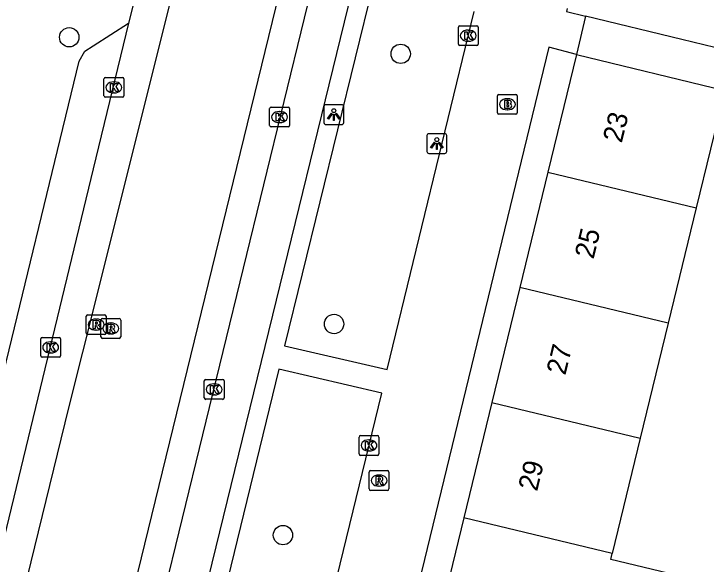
# Model space of a CAD drawing. Extents: x 162812 to 163818, y 381639 to 382470.
# Drawn here: x 163495.99 to 163530.94, y 382152.87 to 382180.66 of the extents above; entities that cross this region are included whole.
import ezdxf

# ---------------------------------------------------------------- set-up
doc = ezdxf.new("R2010")
doc.units = 0
for name, color, linetype in [('IMGEO_Boom', 7, 'Continuous'), ('IMGEO_Brandkraan', 7, 'Continuous'), ('IMGEO_Kolk', 7, 'Continuous'), ('IMGEO_Lichtpunt', 7, 'Continuous'), ('IMGEO_Pand', 7, 'Continuous'), ('IMGEO_Pand_nummerreeks', 7, 'Continuous'), ('IMGEO_Rijbaan_lokaal_gesloten', 7, 'Continuous'), ('IMGEO_Rioolput', 7, 'Continuous'), ('IMGEO_Voetpad_gesloten', 7, 'Continuous'), ('IMGEO_Voetpad_open', 7, 'Continuous')]:
    doc.layers.add(name, color=color, linetype=linetype)

msp = doc.modelspace()

# ---------------------------------------------------------------- linework, layer by layer
at = {"layer": 'IMGEO_Boom'}
for centre in [(163498.787, 382179.479), (163515.521, 382178.643), (163512.157, 382165.001), (163509.577, 382154.34)]:
    msp.add_circle(centre, 0.489, dxfattribs=at)
at = {"layer": 'IMGEO_Brandkraan'}
for p, q in [((163520.483, 382176.595), (163521.335, 382176.595)), ((163520.408, 382175.669), (163520.408, 382176.521)), ((163520.896, 382176.375), (163520.921, 382176.375)), ((163521.409, 382176.521), (163521.409, 382175.669)), ((163521.335, 382175.595), (163520.483, 382175.595)), ((163520.919, 382175.815), (163520.894, 382175.815))]:
    msp.add_line(p, q, dxfattribs=at)
for points in [[(163520.483, 382176.595), (163521.335, 382176.595)], [(163520.408, 382175.669), (163520.408, 382176.521)], [(163520.756, 382176.295), (163520.756, 382175.895), (163520.969, 382175.895)], [(163520.987, 382176.295), (163520.756, 382176.295)], [(163520.935, 382176.214), (163520.881, 382176.214), (163520.881, 382176.138)], [(163521.409, 382176.521), (163521.409, 382175.669)], [(163520.881, 382176.138), (163520.934, 382176.138)], [(163520.943, 382176.062), (163520.881, 382176.062), (163520.881, 382175.981)], [(163520.881, 382175.981), (163520.943, 382175.981)], [(163521.335, 382175.595), (163520.483, 382175.595)]]:
    msp.add_lwpolyline(points, dxfattribs=at)
for centre, radius, start, end in [((163520.485, 382176.519), 0.0765, 91.552, 178.448), ((163520.485, 382176.519), 0.0765, 91.552, 178.448), ((163521.333, 382176.519), 0.0765, 1.552, 88.448), ((163521.333, 382176.519), 0.0765, 1.552, 88.448), ((163520.936, 382176.176), 0.0379, 267.8285, 90.9355), ((163520.991, 382176.15), 0.145, 59.4692, 91.5367), ((163521.016, 382176.197), 0.0922, 285.5137, 58.1501), ((163520.944, 382176.021), 0.0404, 269.8759, 90.5077), ((163520.975, 382176.146), 0.251, 268.6676, 293.5347), ((163521.021, 382176.005), 0.105, 301.3115, 78.989), ((163520.485, 382175.671), 0.0765, 181.552, 268.448), ((163520.485, 382175.671), 0.0765, 181.552, 268.448), ((163521.333, 382175.671), 0.0765, 271.552, 358.448), ((163521.333, 382175.671), 0.0765, 271.552, 358.448)]:
    msp.add_arc(centre, radius, start, end, dxfattribs=at)
for centre, major_axis, ratio, start_param, end_param in [((163520.895, 382176.095), (-0.387, 0.002), 0.722429, 4.712389, 7.853982), ((163520.92, 382176.095), (-0.39, 0.002), 0.717154, 1.570796, 4.712389)]:
    msp.add_ellipse(centre, major_axis=major_axis, ratio=ratio, start_param=start_param, end_param=end_param, dxfattribs=at)
at = {"layer": 'IMGEO_Kolk'}
for p, q in [((163518.507, 382180.06), (163519.359, 382180.06)), ((163518.432, 382179.134), (163518.432, 382179.986)), ((163518.92, 382179.84), (163518.945, 382179.84)), ((163519.433, 382179.986), (163519.433, 382179.134)), ((163519.359, 382179.06), (163518.507, 382179.06)), ((163518.943, 382179.28), (163518.918, 382179.28)), ((163500.542, 382176.522), (163500.542, 382177.374)), ((163500.617, 382177.448), (163501.469, 382177.448)), ((163501.543, 382177.374), (163501.543, 382176.522)), ((163501.03, 382177.228), (163501.055, 382177.228)), ((163501.053, 382176.668), (163501.028, 382176.668)), ((163501.469, 382176.448), (163500.617, 382176.448)), ((163508.906, 382175.026), (163508.906, 382175.878)), ((163508.981, 382175.952), (163509.833, 382175.952)), ((163509.907, 382175.878), (163509.907, 382175.026)), ((163509.394, 382175.732), (163509.419, 382175.732)), ((163509.417, 382175.172), (163509.392, 382175.172)), ((163509.833, 382174.952), (163508.981, 382174.952)), ((163497.349, 382163.394), (163497.349, 382164.246)), ((163497.424, 382164.32), (163498.276, 382164.32)), ((163497.837, 382164.1), (163497.862, 382164.1)), ((163498.35, 382164.246), (163498.35, 382163.394)), ((163498.276, 382163.32), (163497.424, 382163.32)), ((163497.86, 382163.54), (163497.835, 382163.54)), ((163505.605, 382161.272), (163505.605, 382162.124)), ((163505.68, 382162.198), (163506.532, 382162.198)), ((163506.093, 382161.978), (163506.118, 382161.978)), ((163506.606, 382162.124), (163506.606, 382161.272)), ((163506.532, 382161.198), (163505.68, 382161.198)), ((163506.116, 382161.418), (163506.091, 382161.418)), ((163513.422, 382158.443), (163513.422, 382159.295)), ((163513.497, 382159.369), (163514.349, 382159.369)), ((163513.91, 382159.149), (163513.935, 382159.149)), ((163514.423, 382159.295), (163514.423, 382158.443)), ((163513.933, 382158.589), (163513.908, 382158.589)), ((163514.349, 382158.369), (163513.497, 382158.369))]:
    msp.add_line(p, q, dxfattribs=at)
for points in [[(163518.507, 382180.06), (163519.359, 382180.06)], [(163518.432, 382179.134), (163518.432, 382179.986)], [(163518.753, 382179.76), (163518.876, 382179.76), (163518.876, 382179.609), (163519.006, 382179.76), (163519.17, 382179.76), (163519.024, 382179.609), (163519.177, 382179.36), (163519.025, 382179.36), (163518.94, 382179.524), (163518.876, 382179.457), (163518.876, 382179.36), (163518.753, 382179.36), (163518.753, 382179.76)], [(163519.433, 382179.986), (163519.433, 382179.134)], [(163519.359, 382179.06), (163518.507, 382179.06)], [(163500.542, 382176.522), (163500.542, 382177.374)], [(163500.617, 382177.448), (163501.469, 382177.448)], [(163501.543, 382177.374), (163501.543, 382176.522)], [(163500.863, 382177.148), (163500.986, 382177.148), (163500.986, 382176.997), (163501.116, 382177.148), (163501.28, 382177.148), (163501.134, 382176.997), (163501.287, 382176.748), (163501.135, 382176.748), (163501.05, 382176.912), (163500.986, 382176.845), (163500.986, 382176.748), (163500.863, 382176.748), (163500.863, 382177.148)], [(163501.469, 382176.448), (163500.617, 382176.448)], [(163508.906, 382175.026), (163508.906, 382175.878)], [(163508.981, 382175.952), (163509.833, 382175.952)], [(163509.907, 382175.878), (163509.907, 382175.026)], [(163509.227, 382175.652), (163509.35, 382175.652), (163509.35, 382175.501), (163509.48, 382175.652), (163509.644, 382175.652), (163509.498, 382175.501), (163509.651, 382175.252), (163509.499, 382175.252), (163509.414, 382175.416), (163509.35, 382175.349), (163509.35, 382175.252), (163509.227, 382175.252), (163509.227, 382175.652)], [(163509.833, 382174.952), (163508.981, 382174.952)], [(163497.349, 382163.394), (163497.349, 382164.246)], [(163497.424, 382164.32), (163498.276, 382164.32)], [(163497.67, 382164.02), (163497.793, 382164.02), (163497.793, 382163.869), (163497.923, 382164.02), (163498.087, 382164.02), (163497.941, 382163.869), (163498.094, 382163.62), (163497.942, 382163.62), (163497.857, 382163.784), (163497.793, 382163.717), (163497.793, 382163.62), (163497.67, 382163.62), (163497.67, 382164.02)], [(163498.35, 382164.246), (163498.35, 382163.394)], [(163498.276, 382163.32), (163497.424, 382163.32)], [(163505.605, 382161.272), (163505.605, 382162.124)], [(163505.68, 382162.198), (163506.532, 382162.198)], [(163505.926, 382161.898), (163506.049, 382161.898), (163506.049, 382161.747), (163506.179, 382161.898), (163506.343, 382161.898), (163506.197, 382161.747), (163506.35, 382161.498), (163506.198, 382161.498), (163506.113, 382161.662), (163506.049, 382161.595), (163506.049, 382161.498), (163505.926, 382161.498), (163505.926, 382161.898)], [(163506.606, 382162.124), (163506.606, 382161.272)], [(163506.532, 382161.198), (163505.68, 382161.198)], [(163513.422, 382158.443), (163513.422, 382159.295)], [(163513.497, 382159.369), (163514.349, 382159.369)], [(163514.423, 382159.295), (163514.423, 382158.443)], [(163513.743, 382159.069), (163513.866, 382159.069), (163513.866, 382158.918), (163513.996, 382159.069), (163514.16, 382159.069), (163514.014, 382158.918), (163514.167, 382158.669), (163514.015, 382158.669), (163513.93, 382158.833), (163513.866, 382158.766), (163513.866, 382158.669), (163513.743, 382158.669), (163513.743, 382159.069)], [(163514.349, 382158.369), (163513.497, 382158.369)]]:
    msp.add_lwpolyline(points, dxfattribs=at)
for centre, start, end in [((163518.509, 382179.984), 91.552, 178.448), ((163518.509, 382179.984), 91.552, 178.448), ((163519.357, 382179.984), 1.552, 88.448), ((163519.357, 382179.984), 1.552, 88.448), ((163518.509, 382179.136), 181.552, 268.448), ((163518.509, 382179.136), 181.552, 268.448), ((163519.357, 382179.136), 271.552, 358.448), ((163519.357, 382179.136), 271.552, 358.448), ((163500.619, 382177.372), 91.552, 178.448), ((163500.619, 382177.372), 91.552, 178.448), ((163501.467, 382177.372), 1.552, 88.448), ((163501.467, 382177.372), 1.552, 88.448), ((163500.619, 382176.524), 181.552, 268.448), ((163500.619, 382176.524), 181.552, 268.448), ((163501.467, 382176.524), 271.552, 358.448), ((163501.467, 382176.524), 271.552, 358.448), ((163508.983, 382175.876), 91.552, 178.448), ((163508.983, 382175.876), 91.552, 178.448), ((163509.831, 382175.876), 1.552, 88.448), ((163509.831, 382175.876), 1.552, 88.448), ((163508.983, 382175.028), 181.552, 268.448), ((163508.983, 382175.028), 181.552, 268.448), ((163509.831, 382175.028), 271.552, 358.448), ((163509.831, 382175.028), 271.552, 358.448), ((163497.426, 382164.244), 91.552, 178.448), ((163497.426, 382164.244), 91.552, 178.448), ((163498.274, 382164.244), 1.552, 88.448), ((163498.274, 382164.244), 1.552, 88.448), ((163497.426, 382163.396), 181.552, 268.448), ((163497.426, 382163.396), 181.552, 268.448), ((163498.274, 382163.396), 271.552, 358.448), ((163498.274, 382163.396), 271.552, 358.448), ((163505.682, 382162.122), 91.552, 178.448), ((163505.682, 382162.122), 91.552, 178.448), ((163506.53, 382162.122), 1.552, 88.448), ((163506.53, 382162.122), 1.552, 88.448), ((163505.682, 382161.274), 181.552, 268.448), ((163505.682, 382161.274), 181.552, 268.448), ((163506.53, 382161.274), 271.552, 358.448), ((163506.53, 382161.274), 271.552, 358.448), ((163513.499, 382159.293), 91.552, 178.448), ((163513.499, 382159.293), 91.552, 178.448), ((163514.347, 382159.293), 1.552, 88.448), ((163514.347, 382159.293), 1.552, 88.448), ((163513.499, 382158.445), 181.552, 268.448), ((163513.499, 382158.445), 181.552, 268.448), ((163514.347, 382158.445), 271.552, 358.448), ((163514.347, 382158.445), 271.552, 358.448)]:
    msp.add_arc(centre, 0.0765, start, end, dxfattribs=at)
for centre, major_axis, ratio, start_param, end_param in [((163518.919, 382179.56), (-0.387, 0.002), 0.722429, 4.712389, 7.853982), ((163518.944, 382179.56), (-0.39, 0.002), 0.717154, 1.570796, 4.712389), ((163501.029, 382176.948), (-0.387, 0.002), 0.722429, 4.712389, 7.853982), ((163501.054, 382176.948), (-0.39, 0.002), 0.717154, 1.570796, 4.712389), ((163509.393, 382175.452), (-0.387, 0.002), 0.722429, 4.712389, 7.853982), ((163509.418, 382175.452), (-0.39, 0.002), 0.717154, 1.570796, 4.712389), ((163497.836, 382163.82), (-0.387, 0.002), 0.722429, 4.712389, 7.853982), ((163497.861, 382163.82), (-0.39, 0.002), 0.717154, 1.570796, 4.712389), ((163506.092, 382161.698), (-0.387, 0.002), 0.722429, 4.712389, 7.853982), ((163506.117, 382161.698), (-0.39, 0.002), 0.717154, 1.570796, 4.712389), ((163513.909, 382158.869), (-0.387, 0.002), 0.722429, 4.712389, 7.853982), ((163513.934, 382158.869), (-0.39, 0.002), 0.717154, 1.570796, 4.712389)]:
    msp.add_ellipse(centre, major_axis=major_axis, ratio=ratio, start_param=start_param, end_param=end_param, dxfattribs=at)
at = {"layer": 'IMGEO_Lichtpunt'}
for p, q in [((163511.647, 382175.977), (163511.647, 382175.17)), ((163511.647, 382175.977), (163511.647, 382175.17)), ((163512.549, 382176.072), (163511.741, 382176.072)), ((163512.549, 382176.072), (163511.741, 382176.072)), ((163512.643, 382175.17), (163512.643, 382175.977)), ((163512.643, 382175.17), (163512.643, 382175.977)), ((163511.741, 382175.076), (163512.549, 382175.076)), ((163511.741, 382175.076), (163512.549, 382175.076)), ((163516.847, 382174.514), (163516.847, 382173.707)), ((163516.847, 382174.514), (163516.847, 382173.707)), ((163517.749, 382174.609), (163516.941, 382174.609)), ((163517.749, 382174.609), (163516.941, 382174.609)), ((163517.843, 382173.707), (163517.843, 382174.514)), ((163517.843, 382173.707), (163517.843, 382174.514)), ((163516.941, 382173.613), (163517.749, 382173.613)), ((163516.941, 382173.613), (163517.749, 382173.613))]:
    msp.add_line(p, q, dxfattribs=at)
for points in [[(163512.021, 382175.641), (163512.06, 382175.613), (163511.872, 382175.351), (163511.834, 382175.378), (163512.021, 382175.641)], [(163512.123, 382175.593), (163512.17, 382175.593), (163512.17, 382175.271), (163512.123, 382175.271), (163512.123, 382175.593)], [(163512.233, 382175.613), (163512.271, 382175.64), (163512.458, 382175.378), (163512.419, 382175.35), (163512.233, 382175.613)], [(163517.221, 382174.178), (163517.26, 382174.15), (163517.072, 382173.888), (163517.034, 382173.915), (163517.221, 382174.178)], [(163517.323, 382174.13), (163517.37, 382174.13), (163517.37, 382173.808), (163517.323, 382173.808), (163517.323, 382174.13)], [(163517.433, 382174.15), (163517.471, 382174.177), (163517.658, 382173.915), (163517.619, 382173.887), (163517.433, 382174.15)]]:
    msp.add_lwpolyline(points, dxfattribs=at)
for centre in [(163512.146, 382175.775), (163517.346, 382174.312)]:
    msp.add_circle(centre, 0.0994, dxfattribs=at)
for centre, start, end in [((163511.741, 382175.977), 90, 180), ((163511.741, 382175.977), 90, 180), ((163512.549, 382175.977), 0, 90), ((163512.549, 382175.977), 0, 90), ((163511.741, 382175.17), 180, 270), ((163511.741, 382175.17), 180, 270), ((163512.549, 382175.17), 270, 0), ((163512.549, 382175.17), 270, 360), ((163516.941, 382174.514), 90, 180), ((163516.941, 382174.514), 90, 180), ((163517.749, 382174.514), 0, 90), ((163517.749, 382174.514), 0, 90), ((163516.941, 382173.707), 180, 270), ((163516.941, 382173.707), 180, 270), ((163517.749, 382173.707), 270, 0), ((163517.749, 382173.707), 270, 360)]:
    msp.add_arc(centre, 0.0946, start, end, dxfattribs=at)
at = {"layer": 'IMGEO_Pand'}
for points in [[(163523.93, 382180.927), (163523.894, 382180.78), (163524.852, 382180.548)], [(163531.378, 382178.966), (163529.712, 382179.37), (163524.852, 382180.548)], [(163524.399, 382178.616), (163522.954, 382172.669)], [(163524.399, 382178.616), (163531.879, 382176.785)], [(163531.879, 382176.785), (163530.44, 382170.863)], [(163522.954, 382172.669), (163521.541, 382166.852)], [(163522.954, 382172.669), (163530.44, 382170.863)], [(163530.44, 382170.863), (163529.027, 382165.046)], [(163521.541, 382166.852), (163520.128, 382161.035)], [(163529.027, 382165.046), (163521.541, 382166.852)], [(163529.027, 382165.046), (163527.614, 382159.229)], [(163520.128, 382161.035), (163518.716, 382155.219)], [(163520.128, 382161.035), (163527.614, 382159.229)], [(163527.614, 382159.229), (163526.201, 382153.412)], [(163518.716, 382155.219), (163517.3, 382149.393)], [(163526.201, 382153.412), (163518.716, 382155.219)], [(163524.786, 382147.587), (163527.66, 382146.889), (163529.003, 382152.42), (163526.13, 382153.118), (163526.201, 382153.412)]]:
    msp.add_lwpolyline(points, dxfattribs=at)
at = {"layer": 'IMGEO_Rijbaan_lokaal_gesloten'}
for points in [[(163468.58, 382038.058), (163469.001, 382040.4), (163469.442, 382043.237), (163472.247, 382052.642), (163476.268, 382063.863), (163485.511, 382093.716), (163491.083, 382113.477), (163493.27, 382120.04), (163496.345, 382129.936), (163499.769, 382142.519), (163501.707, 382150.226), (163512.256, 382193.448), (163523.364, 382238.62), (163524.776, 382244.371), (163526.46, 382251.061), (163528.706, 382260.766)], [(163518.102, 382209.96), (163517.835, 382209.914), (163500.389, 382138.362), (163500, 382137.009), (163497.324, 382127.702)], [(163502.539, 382183.2), (163501.784, 382180.191)], [(163461.686, 382040.98), (163463.691, 382045.81), (163467.696, 382056.208), (163473.094, 382072.933), (163474.222, 382079.849), (163475.514, 382086.822), (163476.825, 382092.292), (163480.102, 382103.094), (163482.226, 382108.27), (163486.639, 382118.629), (163489.249, 382125.192), (163491.788, 382132.814), (163494.751, 382144.389), (163498.772, 382160.762), (163499.478, 382163.585), (163504.274, 382182.766)], [(163501.784, 382180.191), (163500, 382172.835), (163492.433, 382141.632), (163490.921, 382135.937), (163489.269, 382130.682)]]:
    msp.add_lwpolyline(points, dxfattribs=at)
at = {"layer": 'IMGEO_Rioolput'}
for p, q in [((163499.646, 382164.544), (163499.646, 382165.396)), ((163499.721, 382165.47), (163500.573, 382165.47)), ((163500.647, 382165.396), (163500.647, 382164.544)), ((163500.134, 382165.25), (163500.159, 382165.25)), ((163500.387, 382164.351), (163500.387, 382165.203)), ((163500.462, 382165.277), (163501.314, 382165.277)), ((163500.875, 382165.057), (163500.9, 382165.057)), ((163501.388, 382165.203), (163501.388, 382164.351)), ((163500.157, 382164.69), (163500.132, 382164.69)), ((163500.573, 382164.47), (163499.721, 382164.47)), ((163500.898, 382164.497), (163500.873, 382164.497)), ((163501.314, 382164.277), (163500.462, 382164.277)), ((163513.929, 382156.67), (163513.929, 382157.522)), ((163514.004, 382157.596), (163514.856, 382157.596)), ((163514.417, 382157.376), (163514.442, 382157.376)), ((163514.93, 382157.522), (163514.93, 382156.67)), ((163514.44, 382156.816), (163514.415, 382156.816)), ((163514.856, 382156.596), (163514.004, 382156.596))]:
    msp.add_line(p, q, dxfattribs=at)
for points in [[(163499.646, 382164.544), (163499.646, 382165.396)], [(163499.721, 382165.47), (163500.573, 382165.47)], [(163500.647, 382165.396), (163500.647, 382164.544)], [(163500.235, 382165.168), (163499.983, 382165.17), (163499.983, 382164.77)], [(163500.161, 382165.089), (163500.107, 382165.089), (163500.107, 382165.008)], [(163500.387, 382164.351), (163500.387, 382165.203)], [(163500.462, 382165.277), (163501.314, 382165.277)], [(163501.388, 382165.203), (163501.388, 382164.351)], [(163499.983, 382164.77), (163500.107, 382164.77), (163500.107, 382164.932), (163500.118, 382164.932)], [(163500.107, 382165.008), (163500.159, 382165.008)], [(163500.165, 382164.903), (163500.236, 382164.77), (163500.376, 382164.77), (163500.311, 382164.896)], [(163500.976, 382164.975), (163500.724, 382164.977), (163500.724, 382164.577)], [(163500.724, 382164.577), (163500.848, 382164.577), (163500.848, 382164.739), (163500.859, 382164.739)], [(163500.902, 382164.896), (163500.848, 382164.896), (163500.848, 382164.815)], [(163500.848, 382164.815), (163500.9, 382164.815)], [(163500.906, 382164.71), (163500.977, 382164.577), (163501.117, 382164.577), (163501.052, 382164.703)], [(163500.573, 382164.47), (163499.721, 382164.47)], [(163501.314, 382164.277), (163500.462, 382164.277)], [(163513.929, 382156.67), (163513.929, 382157.522)], [(163514.004, 382157.596), (163514.856, 382157.596)], [(163514.93, 382157.522), (163514.93, 382156.67)], [(163514.518, 382157.294), (163514.266, 382157.296), (163514.266, 382156.896)], [(163514.266, 382156.896), (163514.39, 382156.896), (163514.39, 382157.058), (163514.401, 382157.058)], [(163514.444, 382157.215), (163514.39, 382157.215), (163514.39, 382157.134)], [(163514.39, 382157.134), (163514.442, 382157.134)], [(163514.448, 382157.029), (163514.519, 382156.896), (163514.659, 382156.896), (163514.594, 382157.022)], [(163514.856, 382156.596), (163514.004, 382156.596)]]:
    msp.add_lwpolyline(points, dxfattribs=at)
for centre, radius, start, end in [((163499.723, 382165.394), 0.0765, 91.552, 178.448), ((163499.723, 382165.394), 0.0765, 91.552, 178.448), ((163500.571, 382165.394), 0.0765, 1.552, 88.448), ((163500.571, 382165.394), 0.0765, 1.552, 88.448), ((163500.167, 382164.993), 0.0964, 77.0061, 93.1865), ((163500.181, 382165.05), 0.0378, 276.6634, 79.6772), ((163500.234, 382165.058), 0.109, 350.3612, 89.416), ((163500.232, 382165.058), 0.112, 277.5842, 350.9817), ((163500.464, 382165.201), 0.0765, 91.552, 178.448), ((163500.464, 382165.201), 0.0765, 91.552, 178.448), ((163501.312, 382165.201), 0.0765, 1.552, 88.448), ((163501.312, 382165.201), 0.0765, 1.552, 88.448), ((163500.117, 382164.879), 0.0533, 26.0293, 88.6989), ((163500.143, 382165.197), 0.19, 274.7715, 282.9687), ((163500.216, 382164.843), 0.108, 29.5134, 73.7905), ((163500.858, 382164.686), 0.0533, 26.0293, 88.6989), ((163500.884, 382165.004), 0.19, 274.7715, 282.9687), ((163500.908, 382164.8), 0.0964, 77.0061, 93.1865), ((163500.922, 382164.857), 0.0378, 276.6634, 79.6772), ((163500.975, 382164.865), 0.109, 350.3612, 89.416), ((163500.973, 382164.865), 0.112, 277.5842, 350.9817), ((163500.957, 382164.65), 0.108, 29.5134, 73.7905), ((163499.723, 382164.546), 0.0765, 181.552, 268.448), ((163499.723, 382164.546), 0.0765, 181.552, 268.448), ((163500.464, 382164.353), 0.0765, 181.552, 268.448), ((163500.464, 382164.353), 0.0765, 181.552, 268.448), ((163500.571, 382164.546), 0.0765, 271.552, 358.448), ((163500.571, 382164.546), 0.0765, 271.552, 358.448), ((163501.312, 382164.353), 0.0765, 271.552, 358.448), ((163501.312, 382164.353), 0.0765, 271.552, 358.448), ((163514.006, 382157.52), 0.0765, 91.552, 178.448), ((163514.006, 382157.52), 0.0765, 91.552, 178.448), ((163514.854, 382157.52), 0.0765, 1.552, 88.448), ((163514.854, 382157.52), 0.0765, 1.552, 88.448), ((163514.4, 382157.005), 0.0533, 26.0293, 88.6989), ((163514.426, 382157.323), 0.19, 274.7715, 282.9687), ((163514.45, 382157.119), 0.0964, 77.0061, 93.1865), ((163514.464, 382157.176), 0.0378, 276.6634, 79.6772), ((163514.517, 382157.184), 0.109, 350.3612, 89.416), ((163514.515, 382157.184), 0.112, 277.5842, 350.9817), ((163514.499, 382156.969), 0.108, 29.5134, 73.7905), ((163514.006, 382156.672), 0.0765, 181.552, 268.448), ((163514.006, 382156.672), 0.0765, 181.552, 268.448), ((163514.854, 382156.672), 0.0765, 271.552, 358.448), ((163514.854, 382156.672), 0.0765, 271.552, 358.448)]:
    msp.add_arc(centre, radius, start, end, dxfattribs=at)
for centre, major_axis, ratio, start_param, end_param in [((163500.133, 382164.97), (-0.387, 0.002), 0.722429, 4.712389, 7.853982), ((163500.158, 382164.97), (-0.39, 0.002), 0.717154, 1.570796, 4.712389), ((163500.874, 382164.777), (-0.387, 0.002), 0.722429, 4.712389, 7.853982), ((163500.899, 382164.777), (-0.39, 0.002), 0.717154, 1.570796, 4.712389), ((163514.416, 382157.096), (-0.387, 0.002), 0.722429, 4.712389, 7.853982), ((163514.441, 382157.096), (-0.39, 0.002), 0.717154, 1.570796, 4.712389)]:
    msp.add_ellipse(centre, major_axis=major_axis, ratio=ratio, start_param=start_param, end_param=end_param, dxfattribs=at)
at = {"layer": 'IMGEO_Voetpad_gesloten'}
msp.add_lwpolyline([(163524.852, 382180.548), (163524.399, 382178.616)], dxfattribs=at)
at = {"layer": 'IMGEO_Voetpad_open'}
for points in [[(163497.324, 382127.702), (163499.411, 382128.882), (163499.913, 382129.471), (163500, 382129.777), (163502.378, 382138.138), (163519.164, 382206.754)], [(163514.123, 382182.098), (163509.662, 382163.893), (163514.84, 382162.702), (163519.228, 382180.777)], [(163489.269, 382130.682), (163488.205, 382132.845), (163488.122, 382133.616), (163490.549, 382142.313), (163499.292, 382178.279), (163499.578, 382178.783), (163500, 382179.052), (163501.784, 382180.191)], [(163524.399, 382178.616), (163522.997, 382178.983), (163508.77, 382120.311)], [(163514.561, 382161.515), (163509.373, 382162.715), (163504.04, 382140.826), (163509.237, 382139.611), (163514.561, 382161.515)]]:
    msp.add_lwpolyline(points, dxfattribs=at)

# ---------------------------------------------------------------- texts
at = {"layer": 'IMGEO_Pand_nummerreeks'}
for s, p in [('23', (163526.68, 382174.107)), ('25', (163525.256, 382168.244)), ('27', (163523.832, 382162.381)), ('29', (163522.407, 382156.518))]:
    msp.add_text(s, height=1, rotation=76.3465, dxfattribs=at).set_placement(p)

doc.saveas('drawing.dxf')
